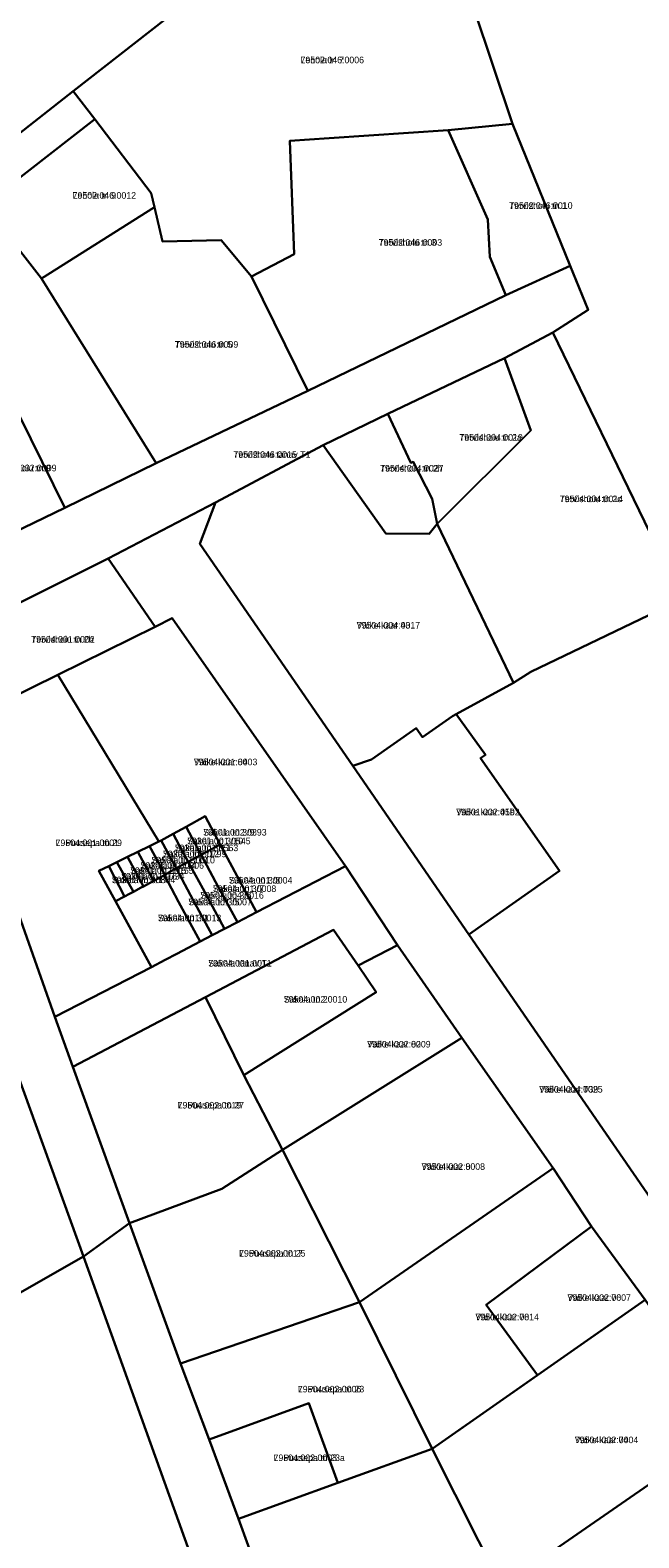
# Model space of a CAD drawing. Extents: x 643847 to 663718, y 6468443 to 6482775.
# Drawn here: x 657941 to 658080, y 6473314.7 to 6473659.2 of the extents above; entities that cross this region are included whole.
import ezdxf

# ---------------------------------------------------------------- set-up
doc = ezdxf.new("R2010")
doc.units = 0
for name, color, linetype in [('L_AADRESS', 7, 'Continuous'), ('PIIR', 7, 'Continuous'), ('TUNNUS', 7, 'Continuous')]:
    doc.layers.add(name, color=color, linetype=linetype)

msp = doc.modelspace()

# ---------------------------------------------------------------- linework, layer by layer
at = {"layer": 'PIIR'}
for points in [[(658089.93, 6473529.26), (658060.38, 6473590.18), (658068.41, 6473595.34), (658064.3, 6473605.42), (658051.14, 6473637.84), (658042.35, 6473664.18), (658028.81, 6473691.61), (658020.56, 6473700.43), (658024.71, 6473704.42), (657981.54, 6473805.36), (657957.66, 6473857.13), (657959.24, 6473858.63), (657942.78, 6473886.38), (657994.38, 6473931.04), (658009.87, 6473917.01), (658043.02, 6473886.19), (658118.84, 6473802.63)], [(657923.15, 6473500.04), (657946.56, 6473433.82), (657950.71, 6473422.38), (657963.67, 6473386.68), (657953.14, 6473379.03), (657916.49, 6473480.03)]]:
    msp.add_lwpolyline(points, dxfattribs=at)
for points in [[(657824.76, 6473761.87), (657833.45, 6473769.94), (657847.48, 6473769.85), (657855.47, 6473777.13), (657850.06, 6473783.02), (657840.63, 6473793.2), (657857.23, 6473808.46), (657986.08, 6473672.98), (657950.76, 6473645.28), (657929.3, 6473628.46), (657924.38, 6473634.72), (657934.31, 6473642.44), (657927.8, 6473650.39), (657918.16, 6473642.66)], [(657943.57, 6473602.53), (657969.74, 6473560.32), (657948.91, 6473550.11), (657935.94, 6473576.4), (657930.29, 6473587.88), (657927.99, 6473592.54), (657931.54, 6473594.78), (657917.25, 6473613.75), (657904.22, 6473631.07), (657892.24, 6473646.98), (657876.6, 6473667.08), (657855.37, 6473694.39), (657834.69, 6473720.97), (657821.19, 6473738.32), (657804.49, 6473759.77), (657816.74, 6473771.25), (657824.76, 6473761.87), (657918.16, 6473642.66), (657924.38, 6473634.72), (657929.3, 6473628.46), (657950.76, 6473645.28), (657955.7, 6473638.93), (657930.45, 6473619.22)], [(657971.2, 6473610.97), (657969.38, 6473618.79), (657968.62, 6473622), (657955.7, 6473638.93), (657950.76, 6473645.28), (657986.08, 6473672.98), (657998.94, 6473680.22), (658020.56, 6473700.43), (658028.81, 6473691.61), (658042.35, 6473664.18), (658051.14, 6473637.84), (658036.42, 6473636.36), (658009.26, 6473634.58), (658000.27, 6473633.92), (658001.25, 6473608.03), (657991.53, 6473602.93), (657984.59, 6473611.24)], [(657943.57, 6473602.53), (657930.45, 6473619.22), (657955.7, 6473638.93), (657968.62, 6473622), (657969.38, 6473618.79)], [(658036.42, 6473636.36), (658051.14, 6473637.84), (658064.32, 6473605.41), (658049.61, 6473598.71), (658045.94, 6473607.47), (658045.5, 6473616)], [(658004.42, 6473576.84), (657991.53, 6473602.93), (658001.25, 6473608.03), (658000.27, 6473633.92), (658009.26, 6473634.58), (658036.42, 6473636.36), (658045.5, 6473616), (658045.94, 6473607.47), (658049.61, 6473598.71)], [(658004.42, 6473576.84), (657969.74, 6473560.32), (657943.57, 6473602.53), (657969.38, 6473618.79), (657971.2, 6473610.97), (657984.59, 6473611.24), (657991.53, 6473602.93)], [(658049.61, 6473598.71), (658064.3, 6473605.42), (658068.41, 6473595.34), (658060.38, 6473590.18), (658049.35, 6473584.33), (658022.64, 6473571.56), (658007.87, 6473564.39), (657983.27, 6473551.34), (657958.81, 6473538.53), (657916.94, 6473517.63), (657900.65, 6473526.13), (657919.5, 6473535.93), (657912.34, 6473550.27), (657921.44, 6473555.4), (657918.41, 6473547.31), (657923, 6473537.62), (657948.91, 6473550.11), (657969.74, 6473560.32), (658004.42, 6473576.84)], [(658049.35, 6473584.33), (658060.38, 6473590.18), (658089.93, 6473529.26), (658055.34, 6473512.66), (658051.37, 6473510.13), (658033.93, 6473546.47), (658055.36, 6473567.76)], [(658049.35, 6473584.33), (658055.36, 6473567.76), (658033.93, 6473546.47), (658032.82, 6473552.18), (658028.47, 6473560.61), (658027.93, 6473560.36), (658024.43, 6473567.81), (658022.64, 6473571.56)], [(657923, 6473537.62), (657918.41, 6473547.31), (657921.44, 6473555.4), (657916.05, 6473566.57), (657935.94, 6473576.4), (657948.91, 6473550.11)], [(658007.87, 6473564.39), (658022.64, 6473571.56), (658024.43, 6473567.81), (658027.93, 6473560.36), (658028.47, 6473560.61), (658032.82, 6473552.18), (658033.93, 6473546.47), (658032.13, 6473544.17), (658022.23, 6473544.2)], [(658018.91, 6473492.63), (658014.64, 6473491.12), (657979.72, 6473541.86), (657983.27, 6473551.34), (658007.87, 6473564.39), (658022.23, 6473544.2), (658032.13, 6473544.17), (658033.93, 6473546.47), (658051.37, 6473510.13), (658038.28, 6473502.97), (658037.45, 6473502.53), (658030.55, 6473497.67), (658029.12, 6473499.73)], [(658114.32, 6473346.45), (658155.67, 6473289.54), (658140.21, 6473284.2), (658105.8, 6473261.95), (658103.4, 6473265.56), (658137.47, 6473288.16), (658122.05, 6473310.44), (658110.7, 6473326.82), (658101.47, 6473340.15), (658081.43, 6473369.16), (658069.2, 6473385.89), (658060.41, 6473399.22), (658039.57, 6473429.03), (658024.84, 6473450.17), (658013, 6473468.21), (657973.43, 6473524.86), (657969.49, 6473522.91), (657958.81, 6473538.53), (657983.27, 6473551.34), (657979.72, 6473541.86), (658014.64, 6473491.12), (658041.14, 6473452.57), (658094.45, 6473375.22)], [(657916.94, 6473517.63), (657958.81, 6473538.53), (657969.49, 6473522.91), (657947.29, 6473511.95), (657923.15, 6473500.04)], [(658094.45, 6473375.22), (658041.14, 6473452.57), (658061.92, 6473467.19), (658043.8, 6473492.87), (658044.95, 6473493.68), (658038.28, 6473502.97), (658051.37, 6473510.13), (658055.34, 6473512.66), (658089.93, 6473529.26), (658182.8, 6473400.51), (658150.84, 6473377.3), (658134.41, 6473365.74), (658131.55, 6473369.52), (658120.58, 6473385.15), (658121.24, 6473385.6), (658117.35, 6473391.07), (658116.62, 6473390.56)], [(657947.29, 6473511.95), (657969.49, 6473522.91), (657973.43, 6473524.86), (658013, 6473468.21), (657992.7, 6473457.7), (657984.39, 6473473.15), (657980.92, 6473479.62), (657976.56, 6473477.22), (657973.62, 6473475.61), (657970.9, 6473474.12), (657970.37, 6473473.83)], [(657946.56, 6473433.82), (657923.15, 6473500.04), (657947.29, 6473511.95), (657970.37, 6473473.83), (657968.23, 6473472.79), (657965.58, 6473471.49), (657963.19, 6473470.33), (657960.78, 6473469.16), (657958.91, 6473468.25), (657956.66, 6473467.16), (657960.45, 6473460.19), (657968.65, 6473445.15)], [(658041.14, 6473452.57), (658014.64, 6473491.12), (658018.91, 6473492.63), (658029.12, 6473499.73), (658030.55, 6473497.67), (658037.45, 6473502.53), (658038.28, 6473502.97), (658044.95, 6473493.68), (658043.8, 6473492.87), (658061.92, 6473467.19)], [(657953.14, 6473379.03), (657820.92, 6473303.52), (657804.46, 6473347.68), (657844.14, 6473372.26), (657825.34, 6473424.08), (657827.38, 6473425.33), (657841.48, 6473433.99), (657879.03, 6473457.04), (657896.42, 6473467.71), (657916.49, 6473480.03)], [(657978.55, 6473473.49), (657976.56, 6473477.22), (657980.92, 6473479.62), (657984.39, 6473473.15), (657980.01, 6473470.8)], [(657977.08, 6473469.23), (657974.33, 6473467.75), (657970.9, 6473474.12), (657973.62, 6473475.61), (657975.61, 6473471.91)], [(657973.62, 6473475.61), (657976.56, 6473477.22), (657978.55, 6473473.49), (657980.01, 6473470.8), (657977.08, 6473469.23), (657975.61, 6473471.91)], [(657965.58, 6473471.49), (657968.23, 6473472.79), (657970.24, 6473469.05), (657971.75, 6473466.25), (657971.64, 6473466.19), (657969.13, 6473464.84), (657967.64, 6473467.65)], [(657968.23, 6473472.79), (657970.37, 6473473.83), (657970.9, 6473474.12), (657974.33, 6473467.75), (657971.75, 6473466.25), (657970.24, 6473469.05)], [(657980.01, 6473470.8), (657984.39, 6473473.15), (657992.7, 6473457.7), (657988.29, 6473455.41), (657983.31, 6473464.67)], [(657946.56, 6473433.82), (657968.65, 6473445.15), (657971.78, 6473446.79), (657974.43, 6473448.18), (657977.09, 6473449.58), (657979.78, 6473450.99), (657979.8, 6473451), (657982.54, 6473452.44), (657985.33, 6473453.89), (657988.29, 6473455.41), (657992.7, 6473457.7), (658013, 6473468.21), (658024.84, 6473450.17), (658015.92, 6473445.51), (658010.29, 6473453.67), (657980.99, 6473438.28), (657950.71, 6473422.38)], [(657960.45, 6473460.19), (657956.66, 6473467.16), (657958.91, 6473468.25), (657962.54, 6473461.31)], [(657964.55, 6473462.39), (657963.67, 6473461.91), (657962.54, 6473461.31), (657958.91, 6473468.25), (657960.78, 6473469.16)], [(657964.55, 6473462.39), (657960.78, 6473469.16), (657963.19, 6473470.33), (657966.83, 6473463.61), (657966.29, 6473463.32)], [(657969.13, 6473464.84), (657968.94, 6473464.74), (657966.83, 6473463.61), (657963.19, 6473470.33), (657965.58, 6473471.49), (657967.64, 6473467.65)], [(657974.33, 6473467.75), (657977.08, 6473469.23), (657980.38, 6473463.09), (657985.33, 6473453.89), (657982.54, 6473452.44), (657977.61, 6473461.61)], [(657977.08, 6473469.23), (657980.01, 6473470.8), (657983.31, 6473464.67), (657988.29, 6473455.41), (657985.33, 6473453.89), (657980.38, 6473463.09)], [(657960.45, 6473460.19), (657962.54, 6473461.31), (657963.67, 6473461.91), (657964.55, 6473462.39), (657966.29, 6473463.32), (657966.83, 6473463.61), (657968.94, 6473464.74), (657969.13, 6473464.84), (657971.64, 6473466.19), (657974.85, 6473460.09), (657979.78, 6473450.99), (657977.09, 6473449.58), (657974.43, 6473448.18), (657971.78, 6473446.79), (657968.65, 6473445.15)], [(657971.64, 6473466.19), (657971.75, 6473466.25), (657974.33, 6473467.75), (657977.61, 6473461.61), (657982.54, 6473452.44), (657979.78, 6473450.99), (657974.85, 6473460.09)], [(658010.29, 6473453.67), (658015.92, 6473445.51), (658020.02, 6473439.46), (657989.78, 6473420.43), (657980.99, 6473438.28)], [(658039.57, 6473429.03), (657998.59, 6473403.41), (657989.78, 6473420.43), (658020.02, 6473439.46), (658015.92, 6473445.51), (658024.84, 6473450.17)], [(657950.71, 6473422.38), (657980.99, 6473438.28), (657989.78, 6473420.43), (657998.59, 6473403.41), (657984.76, 6473394.49), (657963.67, 6473386.68)], [(658060.41, 6473399.22), (658016.16, 6473368.62), (657998.59, 6473403.41), (658039.57, 6473429.03)], [(657963.67, 6473386.68), (657984.76, 6473394.49), (657998.59, 6473403.41), (658016.16, 6473368.62), (657975.33, 6473354.61)], [(658069.2, 6473385.89), (658045.15, 6473368.01), (658056.85, 6473351.91), (658032.82, 6473335.05), (658016.16, 6473368.62), (658060.41, 6473399.22)], [(658099.47, 6473023.73), (658109.67, 6472995.32), (658097.45, 6472979.82), (657997.99, 6473254.03), (657953.14, 6473379.03), (657963.67, 6473386.68), (657975.33, 6473354.61), (657981.87, 6473337.24), (657988.52, 6473319.07), (657997.4, 6473294.72), (658000.54, 6473286.1), (658013.02, 6473251.85), (658026.22, 6473214.82), (658038.84, 6473181.64), (658041.5, 6473173.12), (658049.26, 6473151.97), (658062.72, 6473114.25), (658073.31, 6473085.81), (658082.86, 6473059.17), (658088.74, 6473053.35)], [(658081.43, 6473369.16), (658056.85, 6473351.91), (658045.15, 6473368.01), (658069.2, 6473385.89)], [(657766.25, 6473359.47), (657768.2, 6473358.87), (657804.46, 6473347.68), (657820.92, 6473303.52), (657953.14, 6473379.03), (657997.99, 6473254.03), (657918.5, 6473209.29), (657902.36, 6473194.46), (657829.27, 6473158.28), (657789, 6473281.37)], [(657975.33, 6473354.61), (658016.16, 6473368.62), (658032.82, 6473335.05), (658011.24, 6473327.34), (658004.6, 6473345.52), (657981.87, 6473337.24)], [(658101.47, 6473340.15), (658048.61, 6473303.61), (658032.82, 6473335.05), (658081.43, 6473369.16)], [(657981.87, 6473337.24), (658004.6, 6473345.52), (658011.24, 6473327.34), (657988.52, 6473319.07)], [(658110.7, 6473326.82), (658081.62, 6473306.57), (658092.96, 6473290.41), (658062.8, 6473269.64), (658048.61, 6473303.61), (658101.47, 6473340.15)], [(657997.4, 6473294.72), (657988.52, 6473319.07), (658011.24, 6473327.34), (658032.82, 6473335.05), (658048.61, 6473303.61), (658013.33, 6473290.75), (658010.43, 6473299.19)]]:
    msp.add_lwpolyline(points, close=True, dxfattribs=at)

# ---------------------------------------------------------------- texts
at = {"layer": 'L_AADRESS'}
for s, p in [('Lehola tn 7', (658002.72, 6473651.68)), ('Lehola tn 9', (657950.65, 6473620.73)), ('Tervishoiu tn 1', (658050.37, 6473618.41)), ('Tervishoiu tn 3', (658020.57, 6473609.99)), ('Tervishoiu tn 5', (657974, 6473586.69)), ('Tervishoiu tn 2a', (658039, 6473565.44)), ('Tervishoiu tänav T1', (657987.37, 6473561.53)), ('Tervishoiu tn 9', (657932.48, 6473558.44)), ('Tervishoiu tn 2h', (658020.9, 6473558.39)), ('Tervishoiu tn 2c', (658061.93, 6473551.4)), ('Väike kaar 43', (658015.54, 6473522.52)), ('Tervishoiu tn 2b', (657941.2, 6473519.29)), ('Väike kaar 84', (657978.35, 6473491.28)), ('Väike kaar 41b', (658038.28, 6473479.85)), ('Sakala tn 3/9', (657980.48, 6473475.21)), ('L. Puusepa tn 29', (657946.76, 6473472.81)), ('Sakala tn 3/12', (657971.28, 6473470.27)), ('Sakala tn 3/11', (657973.99, 6473471.65)), ('Sakala tn 3/10', (657976.81, 6473473.23)), ('Sakala tn 3/14', (657966.16, 6473467.63)), ('Sakala tn 3/13', (657968.66, 6473468.85)), ('Sakala tn 3/17', (657959.6, 6473464.34)), ('Sakala tn 3/16', (657961.73, 6473465.16)), ('Sakala tn 3/15', (657963.8, 6473466.46)), ('Sakala tn 3/8', (657986.36, 6473464.25)), ('Sakala tn 3/6', (657979.83, 6473460.8)), ('Sakala tn 3/7', (657982.68, 6473462.32)), ('Sakala tn 3/5', (657977.09, 6473459.27)), ('Sakala tn 3/1', (657970.12, 6473455.64)), ('Sakala tänav T1', (657981.64, 6473445.29)), ('Sakala tn 2', (657998.89, 6473437.05)), ('Väike kaar 82', (658017.94, 6473426.79)), ('Väike kaar T39', (658057.24, 6473416.48)), ('L. Puusepa tn 27', (657974.65, 6473412.85)), ('Väike kaar 80', (658030.37, 6473398.83)), ('L. Puusepa tn 25', (657988.69, 6473379.01)), ('Väike kaar 76', (658063.7, 6473368.9)), ('Väike kaar 78', (658042.68, 6473364.46)), ('L. Puusepa tn 23', (658002.11, 6473347.98)), ('Väike kaar 74', (658065.37, 6473336.38)), ('L. Puusepa tn 23a', (657996.56, 6473332.29))]:
    msp.add_text(s, height=1.5, dxfattribs=at).set_placement(p)
at = {"layer": 'TUNNUS'}
for s, p in [('79502:046:0006', (658002.72, 6473651.68)), ('79502:046:0012', (657950.65, 6473620.73)), ('79502:046:0010', (658050.37, 6473618.41)), ('79502:046:0003', (658020.57, 6473609.99)), ('79502:046:0009', (657974, 6473586.69)), ('79504:004:0019', (658039, 6473565.44)), ('79502:046:0015', (657987.37, 6473561.53)), ('79502:032:0009', (657932.48, 6473558.44)), ('79504:004:0027', (658020.9, 6473558.39)), ('79504:004:0014', (658061.93, 6473551.4)), ('79504:004:0017', (658015.54, 6473522.52)), ('79504:001:0002', (657941.2, 6473519.29)), ('79504:001:0003', (657978.35, 6473491.28)), ('79501:002:0592', (658038.28, 6473479.85)), ('79501:002:0393', (657980.48, 6473475.21)), ('79504:001:0001', (657946.76, 6473472.81)), ('79301:001:0799', (657971.28, 6473470.27)), ('79301:001:0563', (657973.99, 6473471.65)), ('79301:001:0545', (657976.81, 6473473.23)), ('79301:001:0806', (657966.16, 6473467.63)), ('79504:001:0010', (657968.66, 6473468.85)), ('79301:001:0804', (657959.6, 6473464.34)), ('79301:001:0734', (657961.73, 6473465.16)), ('79501:002:0155', (657963.8, 6473466.46)), ('79504:001:0004', (657986.36, 6473464.25)), ('79504:004:0016', (657979.83, 6473460.8)), ('79504:001:0008', (657982.68, 6473462.32)), ('79504:001:0007', (657977.09, 6473459.27)), ('79504:001:0013', (657970.12, 6473455.64)), ('79504:001:0011', (657981.64, 6473445.29)), ('79504:002:0010', (657998.89, 6473437.05)), ('79504:002:0009', (658017.94, 6473426.79)), ('79504:004:0025', (658057.24, 6473416.48)), ('79504:002:0019', (657974.65, 6473412.85)), ('79504:002:0008', (658030.37, 6473398.83)), ('79504:002:0017', (657988.69, 6473379.01)), ('79504:002:0007', (658063.7, 6473368.9)), ('79504:002:0014', (658042.68, 6473364.46)), ('79504:002:0006', (658002.11, 6473347.98)), ('79504:002:0004', (658065.37, 6473336.38)), ('79504:002:0003', (657996.56, 6473332.29))]:
    msp.add_text(s, height=1.5, dxfattribs=at).set_placement(p)

doc.saveas('drawing.dxf')
